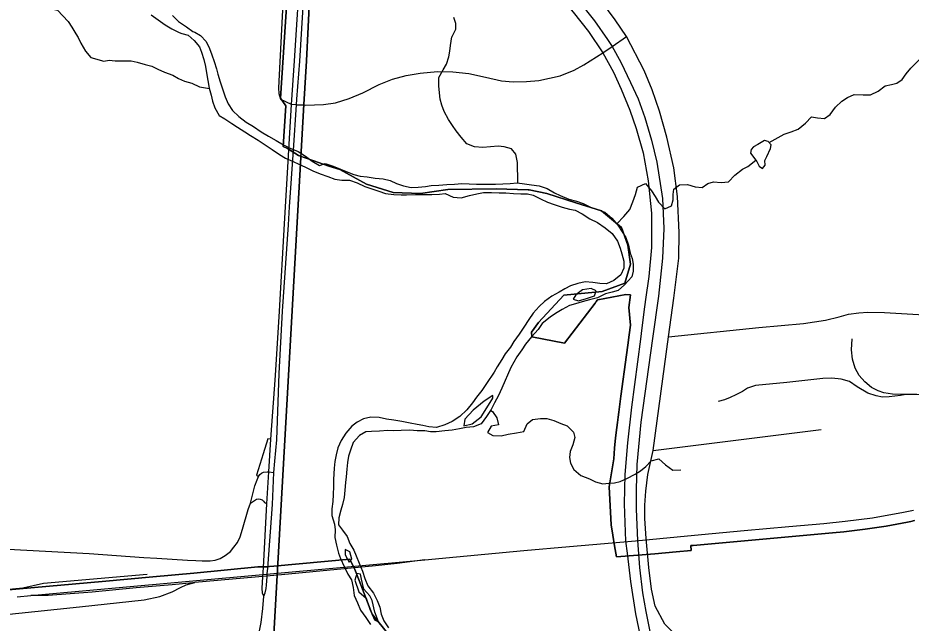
# Model space of a CAD drawing. Extents: x 114843 to 284848, y 317643 to 566895.
# Drawn here: x 240401 to 248717, y 395358 to 400988 of the extents above; entities that cross this region are included whole.
import ezdxf

# ---------------------------------------------------------------- set-up
doc = ezdxf.new("R2010")
doc.units = 0
for name, color, linetype in [('GM_X_City_Street', 7, 'Continuous'), ('GM_X_Corporation', 7, 'Continuous'), ('GM_X_Interchange_Ramps', 7, 'Continuous'), ('GM_X_Interstate_Route', 7, 'Continuous'), ('GM_X_Major_River', 7, 'Continuous'), ('GM_X_Minor_Lake', 7, 'Continuous'), ('GM_X_Minor_River', 7, 'Continuous'), ('GM_X_Rail_Line', 7, 'Continuous'), ('GM_X_State_Route', 7, 'Continuous'), ('GM_X_Township', 7, 'Continuous')]:
    doc.layers.add(name, color=color, linetype=linetype)

msp = doc.modelspace()

# ---------------------------------------------------------------- linework, layer by layer
at = {"layer": 'GM_X_City_Street'}
msp.add_line((246315.5, 396964.2), (247880.8, 397158.5), dxfattribs=at)
for points in [[(246068.2, 400813.3), (245961, 400971), (245828.1, 401150.4), (245721.3, 401278), (245599.8, 401389.8), (245501.7, 401495.2), (245363.7, 401620.2), (245253.6, 401709.3), (245115.1, 401816.4), (244923.7, 401958.4)], [(242995.5, 400178.2), (242947.5, 400181.3), (242850.9, 400228.9), (242833.9, 400280.3), (242831.7, 400337.3), (242881.1, 401303.8)], [(242995.5, 400178.2), (243065.5, 400178.8), (243080.6, 400177.3), (243245.4, 400180.9), (243358.3, 400197.2), (243486.4, 400236.6), (243611.8, 400291.4), (243765.3, 400369.6), (243888.3, 400416.7), (244016.4, 400451), (244147.2, 400475.1), (244308.9, 400489.1), (244450.1, 400485), (244599.2, 400470.6), (244753.5, 400435.8), (244902.7, 400403.5), (245013.2, 400394), (245136.4, 400394.9), (245251.9, 400406), (245449.3, 400448.5), (245579.9, 400500.8), (245669.4, 400550.3), (245846.8, 400663.7), (245934.3, 400722.8), (246068.2, 400813.3)], [(246249.3, 396144.4), (246237.7, 396330.1), (246236.8, 396456.4), (246247.3, 396586), (246265.9, 396742), (246315.5, 396964.2), (246456.9, 398021.7), (246507.5, 398381.1), (246553.5, 398754.3), (246556.4, 398990.6), (246542.4, 399326.4), (246508, 399592.5), (246443.4, 399879.3), (246376.1, 400119.5), (246305.4, 400318), (246230.9, 400499.8), (246068.2, 400813.3)], [(246456.9, 398021.7), (247300.8, 398107.5), (247715.2, 398144.2), (247919.8, 398175.8), (248046.6, 398205.8), (248135.3, 398233), (248229.5, 398244), (248313.5, 398249.3), (248469.1, 398246.3), (249367.4, 398194.5), (249409.5, 398192), (249684.1, 398175.4), (249927.4, 398160.6), (250905.4, 398101.4)], [(241572.6, 395969.7), (241694.2, 395961.1), (241981.9, 395944.3), (242058.9, 395940.5), (242117, 395938), (242191.1, 395937.1), (242239, 395944.7), (242283.9, 395961), (242331.6, 395987.5), (242382.2, 396024.1), (242412.4, 396063.6), (242445.5, 396107.4), (242469.8, 396159.8), (242492.5, 396232.6), (242545.7, 396414.6), (242566.8, 396473.6), (242607.5, 396635.2), (242627.8, 396692.7), (242640.3, 396723.1), (242654.5, 396741.6), (242668, 396752.8), (242688.7, 396762.6), (242722.2, 396766), (242737.1, 396765.7), (242784.8, 396760.3)], [(242566.8, 396473.6), (242602.8, 396498.7), (242621.4, 396510.8), (242644, 396515.1), (242657.8, 396511.1), (242675, 396505.7), (242686.8, 396492), (242696.4, 396480.3), (242720.1, 396468.8)], [(237975.8, 396189.8), (238837.5, 396130.7), (240018.9, 396060.8), (240658.2, 396027.6), (241065, 396005.9), (241572.6, 395969.7)], [(247330.1, 393772.7), (247285.7, 394098), (247251.1, 394226.8), (247223.7, 394323.4), (247201.5, 394398.3), (247195.7, 394415.8), (247187.2, 394427), (247175.3, 394436.7), (247162.6, 394443), (247147.8, 394452.7), (247131.6, 394456.1), (247129, 394519.2), (247129.2, 394599.2), (247121.5, 394691.7), (247096.6, 394833.3), (247023.1, 395050.7), (246928.3, 395050), (246792.4, 395077.2), (246638.3, 395135.1), (246424.1, 395348.7), (246335.8, 395517.2), (246301.4, 395673.3), (246274.3, 395875.6), (246249.3, 396144.4)]]:
    msp.add_lwpolyline(points, dxfattribs=at)
at = {"layer": 'GM_X_Corporation'}
for points in [[(248748, 396311.7), (248715, 396304.7), (248682, 396297.9), (248486.3, 396261.5), (248289.4, 396231.6), (248091.7, 396208.1), (247986.2, 396198.6), (246688.5, 396081.9), (246666.2, 396080.1), (246669, 396034.4), (246530.4, 396021.7), (246332.3, 396004.1), (245973.4, 395973.6), (245956.3, 396076.6), (245939.9, 396175.6), (245923.8, 396272.9), (245904.7, 396627.6), (245949.6, 396887.2), (245957.2, 396984.5), (245966.3, 397081.7), (245976.9, 397178.7), (245982.5, 397225.7), (245988.6, 397272.7), (245995, 397319.6), (246015.6, 397469.9), (246068.2, 397853.5), (246080.4, 397943.1), (246093.1, 398040.7), (246105.6, 398131.2), (246087.6, 398293.1), (246104.2, 398411.5), (246062.5, 398415.2), (245799.4, 398364), (245787.5, 398357.4), (245776.3, 398333.7), (245489.2, 397961.3), (245185.9, 398021.5), (245184.5, 398063.9), (245248.4, 398155.7), (245485.5, 398409.9), (245839.5, 398443.6), (246050.8, 398519.9), (246105.5, 398698.3), (246078.4, 398875.1), (246021.8, 399039), (245834.6, 399193.5), (245595.8, 399266.9), (245327.3, 399355.9), (245160.6, 399387.3), (245150.8, 399389.2), (244853, 399397.5), (244403.7, 399391), (244149.5, 399354.6), (243893.9, 399364.1), (243648.5, 399441.5), (243398.3, 399578.3), (243295.7, 399609.1), (243155.3, 399658.5), (243012.9, 399708.7), (242911.7, 399773.7), (242870.3, 399792.1), (242896, 400170.6), (242847.7, 400240.2), (242940.3, 401665.6)], [(242940.3, 401665.6), (242847.7, 400240.2), (242896, 400170.6), (242870.3, 399792.1), (242911.7, 399773.7), (243012.9, 399708.7), (243155.3, 399658.5), (243295.7, 399609.1), (243398.3, 399578.3), (243648.5, 399441.5), (243893.9, 399364.1), (244149.5, 399354.6), (244403.7, 399391), (244853, 399397.5), (245150.8, 399389.2), (245160.6, 399387.3), (245327.3, 399355.9), (245595.8, 399266.9), (245834.6, 399193.5), (246021.8, 399039), (246078.4, 398875.1), (246105.5, 398698.3), (246050.8, 398519.9), (245839.5, 398443.6), (245485.5, 398409.9), (245248.4, 398155.7), (245184.5, 398063.9), (245185.9, 398021.5), (245489.2, 397961.3), (245776.3, 398333.7), (245799.4, 398364), (246062.5, 398415.2), (246104.2, 398411.5), (246087.6, 398293.1), (246105.6, 398131.2), (246093.1, 398040.7), (246080.4, 397943.1), (246068.2, 397853.5), (246015.6, 397469.9), (245995, 397319.6), (245988.6, 397272.7), (245982.5, 397225.7), (245976.9, 397178.7), (245966.3, 397081.7), (245957.2, 396984.5), (245949.6, 396887.2), (245904.7, 396627.6), (245923.8, 396272.9), (245939.9, 396175.6), (245956.3, 396076.6), (245973.4, 395973.6), (246332.3, 396004.1), (246530.4, 396021.7), (246669, 396034.4), (246666.2, 396080.1), (246688.5, 396081.9), (247986.2, 396198.6), (248091.7, 396208.1), (248289.4, 396231.6), (248486.3, 396261.5), (248682, 396297.9), (248715, 396304.7), (248748, 396311.7)], [(238686.8, 395518.1), (240417.2, 395676), (241185.4, 395746.2), (241657.8, 395789.4), (242040.8, 395824.4), (242634, 395882.8), (242674, 395882.4), (242718.8, 395882.6), (242744, 395885), (242784.6, 395888.7), (243493.3, 395953.4), (243536.9, 395858), (243577.2, 395754.8), (243687.6, 395472), (243699.3, 395441.4), (244017.3, 395050.7)], [(244017.3, 395050.7), (243699.3, 395441.4), (243687.6, 395472), (243577.2, 395754.8), (243536.9, 395858), (243493.3, 395953.4), (242784.6, 395888.7), (242744, 395885), (242718.8, 395882.6), (242674, 395882.4), (242634, 395882.8), (242040.8, 395824.4), (241657.8, 395789.4), (241185.4, 395746.2), (240417.2, 395676), (238686.8, 395518.1)]]:
    msp.add_lwpolyline(points, dxfattribs=at)
at = {"layer": 'GM_X_Interchange_Ramps'}
for points in [[(242756.6, 397068.8), (242729.3, 397071.9), (242685.3, 396933.6)], [(242685.3, 396933.6), (242621.9, 396734.4), (242640.3, 396723.1)]]:
    msp.add_lwpolyline(points, dxfattribs=at)
at = {"layer": 'GM_X_Interstate_Route'}
for points in [[(243077.7, 402462.5), (243097.5, 402455), (243144.5, 402437.1), (243178.4, 402423.8), (243332.6, 402363), (243975.6, 402110.5), (244315.6, 401977.1), (244545.7, 401872.2), (244741.1, 401765.9), (244959.8, 401625.1), (245142.7, 401479.3), (245270.9, 401365.6), (245419, 401224.2), (245572.1, 401042.3), (245713.5, 400860.3), (245846.8, 400663.7), (245947.9, 400483.3), (246017.3, 400325.2), (246097.5, 400130)], [(245623.6, 401142.7), (245768.5, 400960.7), (245890.2, 400787.9), (245934.3, 400722.8), (246015.6, 400575.7), (246106.2, 400387.6), (246174.5, 400235.2), (246237.1, 400060.8), (246301.2, 399849.3), (246349, 399644.6), (246401.2, 399308), (246413.7, 399029), (246402.9, 398752.1), (246363.8, 398400.9), (246309.9, 398006.7), (246200.9, 397228.8), (246163.2, 396833.6), (246156.8, 396600.8), (246156.9, 396417.8), (246169.5, 396128.3), (246189.8, 395876), (246215.8, 395641.1), (246248.4, 395466.5), (246303.1, 395187.8)], [(246097.5, 400130), (246157.8, 399957.9), (246222, 399732.5), (246269, 399473.4), (246299, 399172.5), (246301.3, 398850.6), (246275.5, 398581.7), (246245.4, 398368.9)], [(246245.4, 398368.9), (246229.2, 398254.8), (246205, 398052.9)], [(246205, 398052.9), (246198.6, 397999.7), (246112.9, 397366.8), (246075.9, 397035.3), (246052.6, 396740.9), (246045.3, 396467.6), (246059.4, 396120.2), (246072.5, 396009.3)], [(246072.5, 396009.3), (246103.8, 395745.3), (246152.3, 395444.5), (246206.8, 395177.7)]]:
    msp.add_lwpolyline(points, dxfattribs=at)
at = {"layer": 'GM_X_Major_River'}
for points in [[(241641, 401016.5), (241707.2, 400970.6), (241771.4, 400922.7), (241835.6, 400884.7), (241901.7, 400850.8)], [(241841.3, 401009.1), (241895.5, 400955.1), (241970.2, 400904.7), (242030.9, 400862.5)], [(241901.7, 400850.8), (241929.1, 400842.3), (241987.4, 400827.8), (242043.2, 400779), (242093.6, 400718.1), (242111.9, 400668.1), (242132.2, 400600.1), (242148.6, 400534.1), (242156.8, 400478.1), (242171.2, 400406), (242183.6, 400334), (242199.9, 400270), (242214.2, 400212), (242234.5, 400150), (242274.8, 400080.1), (242326.9, 400048.4), (242393.1, 400006.7), (242445.2, 399970.9), (242513.4, 399927.2), (242567.5, 399893.5), (242639.6, 399849.9), (242703.8, 399808.2), (242769.9, 399764.5), (242836.1, 399716.8), (242894.2, 399683.1), (242964.3, 399651.4), (243016.3, 399625.7), (243078.4, 399598), (243148.5, 399566.3), (243216.6, 399536.7), (243286.6, 399511.1), (243352.7, 399487.4), (243416.6, 399479.8), (243488.5, 399478.2), (243560.6, 399454.6), (243632.7, 399420.9), (243704.7, 399395.3), (243760.7, 399377.6), (243824.8, 399353.9), (243900.7, 399346.4), (243968.7, 399340.7), (244020.6, 399343), (244104.5, 399345.5), (244174.4, 399343.9), (244256.3, 399346.4), (244326.2, 399348.8), (244378.1, 399355.1), (244454.1, 399321.5), (244528.1, 399313.9), (244605.9, 399334.4), (244673.7, 399352.8), (244737.6, 399363.2), (244811.4, 399363.7), (244883.4, 399360.1), (244945.3, 399360.4), (245015.2, 399354.8), (245083.2, 399351.2), (245145.1, 399351.6), (245199.1, 399339.9), (245267.2, 399304.2), (245331.3, 399274.5), (245395.3, 399250.9), (245467.3, 399227.2), (245535.4, 399207.6), (245589.3, 399197.9), (245653.4, 399164.2), (245725.6, 399118.6), (245797.7, 399084.9), (245867.9, 399035.3), (245934.1, 398981.5), (245984.4, 398909.7), (246008.7, 398845.8), (246025, 398793.8), (246041.3, 398723.8), (246041.7, 398659.7), (246014, 398599.4), (245950.4, 398545), (245882.6, 398514.5), (245818.7, 398516.1), (245752.8, 398527.8), (245682.8, 398531.4), (245615, 398517), (245545.2, 398496.5), (245493.4, 398468.2), (245441.6, 398437.8), (245371.9, 398399.4), (245304.3, 398348.9), (245254.6, 398302.5), (245199, 398240.1), (245159.4, 398181.8), (245111.8, 398111.4), (245068.2, 398045.1), (245018.7, 397978.7), (244987, 397926.4), (244937.4, 397864), (244905.7, 397811.7), (244864.2, 397741.4), (244836.5, 397691.2), (244765.1, 397586.6), (244721.5, 397522.2), (244671.9, 397459.8)], [(242030.9, 400862.5), (242048.7, 400854.8), (242102.6, 400823.7), (242153.3, 400768.5), (242185.6, 400702.6), (242205.9, 400644.6), (242228.2, 400582.6), (242250.5, 400514.7), (242262.8, 400464.6), (242285.1, 400392.7), (242305.5, 400326.7), (242329.8, 400254.7), (242358.1, 400188.8), (242398.4, 400124.9), (242458.7, 400069.2), (242526.9, 400017.5), (242595, 399977.8), (242665.2, 399928.1), (242735.3, 399886.5), (242807.4, 399846.8), (242875.5, 399807.2), (242943.6, 399771.5), (243009.7, 399743.8), (243077.9, 399700.2), (243140, 399654.5), (243208.2, 399614.8), (243262, 399633.1), (243336, 399607.5), (243406.1, 399579.9), (243458.1, 399558.1), (243528.2, 399532.5), (243588.2, 399516.8), (243654.1, 399509.2), (243726.1, 399497.6), (243802.1, 399490), (243866.1, 399476.4), (243926.1, 399448.7), (243992.2, 399425), (244062.2, 399409.4), (244128.1, 399411.8), (244195.9, 399420.2), (244249.8, 399428.5), (244319.7, 399430.9), (244393.6, 399437.4), (244465.5, 399441.8), (244533.4, 399446.2), (244601.3, 399444.6), (244671.2, 399441), (244847, 399442), (244916.9, 399444.4), (244984.8, 399448.8), (245050.7, 399453.2), (245116.6, 399445.6), (245182.6, 399435.9), (245254.6, 399424.3), (245328.6, 399400.7), (245396.7, 399361), (245448.8, 399337.3), (245530.9, 399301.7), (245600.9, 399282.1), (245664.9, 399262.4), (245731, 399228.8), (245797, 399207.1), (245867.1, 399179.5), (245931.3, 399123.8), (245985.6, 399060), (246027.9, 398998.1), (246062.1, 398944.2), (246084.5, 398872.3), (246102.8, 398798.2), (246121.1, 398748.3), (246129.3, 398698.2), (246129.7, 398632.1), (246118, 398578), (246048.5, 398503.5), (245988.9, 398451), (245933, 398436.7), (245871.2, 398420.3), (245797.5, 398383.8), (245723.7, 398365.4), (245655.9, 398346.9), (245594, 398328.5), (245538.2, 398314.2), (245468.5, 398275.7), (245406.8, 398239.3), (245357, 398203), (245283.4, 398144.5), (245243.8, 398088.1), (245182.2, 398021.7), (245128.7, 397953.3), (245093, 397899), (245047.4, 397836.6), (244992, 397736.1), (244958.4, 397665.8), (244938.7, 397613.6), (244907.2, 397543.3), (244875.6, 397475), (244840, 397408.7), (244808.4, 397344.4), (244762.8, 397280.1), (244715.2, 397211.7)], [(245785.1, 398447.8), (245739.1, 398469.6), (245657.3, 398459.1), (245595.6, 398410.7), (245571.8, 398372.5)], [(245571.8, 398372.5), (245621.8, 398356.8), (245695.6, 398377.2), (245769.4, 398401.7), (245785.1, 398447.8)], [(244671.9, 397459.8), (244634.2, 397407.5), (244580.7, 397341.1), (244517.1, 397280.6), (244443.4, 397234.2), (244377.7, 397203.7), (244299.9, 397179.2), (244226, 397182.8), (244172, 397196.5), (244118, 397206.2), (244052, 397217.9), (243976, 397233.5), (243900.1, 397245), (243834.1, 397256.7), (243764.1, 397270.3), (243686.2, 397273.8), (243618.4, 397259.4), (243560.6, 397227), (243510.9, 397190.7), (243453.3, 397124.3), (243411.7, 397055.9), (243380.1, 396989.6), (243364.5, 396923.4), (243352.8, 396861.3), (243345.2, 396799.1), (243343.5, 396747), (243339.8, 396694.9), (243340.1, 396628.8), (243336.5, 396554.7), (243332.9, 396488.5), (243323.3, 396422.4), (243325.6, 396358.3), (243348, 396278.3), (243356.3, 396226.3), (243352.7, 396154.1), (243367, 396084.1), (243387.4, 396010.1), (243403.7, 395960.1), (243440, 395884.2), (243474.4, 395812.3), (243506.6, 395760.4), (243523, 395688.4), (243533.3, 395616.3), (243563.7, 395548.4), (243590, 395480.4), (243640.3, 395410.6), (243684.6, 395344.8)], [(244553.5, 397194.7), (244631.3, 397211.2), (244712.9, 397275.8), (244768.3, 397360.2), (244821.8, 397450.7), (244821.6, 397474.7)], [(244821.6, 397474.7), (244742, 397424.2), (244640.6, 397339.5), (244563.2, 397254.9), (244553.5, 397194.7)], [(244715.2, 397211.7), (244643.4, 397185.2), (244575.6, 397178.8), (244511.7, 397164.4), (244443.9, 397154), (244376, 397147.6), (244296.1, 397137.2), (244244.2, 397138.8), (244190.2, 397146.5), (244118.3, 397148.1), (244050.4, 397151.8), (243968.5, 397149.3), (243902.6, 397146.9), (243846.7, 397148.6), (243766.8, 397144.1), (243694.9, 397139.7), (243641, 397137.4), (243581.2, 397105), (243523.7, 397038.5), (243498.1, 396966.3), (243478.4, 396910.1), (243470.7, 396851.9), (243465.1, 396791.8), (243457.5, 396719.6), (243451.8, 396667.5), (243446.2, 396595.4), (243440.5, 396527.2), (243422.9, 396461), (243407.2, 396408.8), (243389.6, 396338.6), (243386, 396272.5), (243424.2, 396222.6), (243468.5, 396164.8), (243492.8, 396098.9), (243529.1, 396037), (243549.3, 395983), (243577.7, 395915.1), (243610, 395841.1), (243632.4, 395773.1), (243658.7, 395705.2), (243711, 395637.4), (243747.3, 395569.5), (243769.6, 395507.5), (243784, 395441.5), (243808.3, 395379.5), (243852.6, 395315.7)], [(243449.1, 396042.5), (243447.4, 395992.4), (243485.7, 395924.5)], [(243485.7, 395924.5), (243511.5, 395954.7), (243491.2, 396022.7), (243449.1, 396042.5)], [(243556.2, 395820.8), (243538.6, 395756.6), (243577.1, 395648.6), (243645.3, 395590.9), (243677.9, 395487), (243722.3, 395389.1), (243758.4, 395369.2)], [(243758.4, 395369.2), (243723.9, 395461.2), (243699.4, 395569.2), (243679.2, 395611.2), (243620.9, 395674.9), (243600.4, 395766.9), (243590.2, 395815), (243556.2, 395820.8)]]:
    msp.add_lwpolyline(points, dxfattribs=at)
at = {"layer": 'GM_X_Minor_Lake'}
for points in [[(247281.5, 399652.4), (247303.5, 399608.4), (247333.5, 399586.4), (247357.4, 399616.5), (247355.4, 399660.5), (247373.3, 399698.6), (247409.1, 399772.8), (247413.1, 399806.9), (247387.1, 399836.9), (247353.1, 399848.9), (247291.3, 399808.7), (247249.4, 399788.7), (247229.4, 399764.6), (247221.5, 399728.5)], [(247281.5, 399652.4), (247303.5, 399608.4), (247333.5, 399586.4), (247357.4, 399616.5), (247355.4, 399660.5), (247373.3, 399698.6), (247409.1, 399772.8), (247413.1, 399806.9), (247387.1, 399836.9), (247353.1, 399848.9), (247291.3, 399808.7), (247249.4, 399788.7), (247229.4, 399764.6), (247221.5, 399728.5)], [(247221.5, 399728.5), (247281.5, 399652.4)]]:
    msp.add_lwpolyline(points, dxfattribs=at)
at = {"layer": 'GM_X_Minor_River'}
for points in [[(240291.1, 401300.5), (240347, 401266.2), (240407, 401228), (240459, 401195.8), (240527, 401163.6), (240586.9, 401129.4), (240652.9, 401103.2), (240710.9, 401073), (240770.9, 401060.8), (240820.9, 401006.6), (240868.8, 400954.4), (240904.7, 400902.2), (240940.6, 400839.9), (240962.4, 400805.8)], [(244458.4, 400993.3), (244474.5, 400939.3), (244476.5, 400881.2), (244440.9, 400811.3)], [(240962.4, 400805.8), (240986.2, 400751.7), (241032.1, 400679.5), (241079.8, 400617.8)], [(245054.4, 399452.8), (245057.3, 399515.6), (245053.2, 399587.7), (245051.2, 399643.8), (245037.1, 399720), (244997.1, 399770), (244927.2, 399788), (244873.3, 399793.9), (244801.4, 399789.8), (244729.5, 399783.7), (244653.7, 399787.6), (244581.7, 399817.6), (244527.8, 399877.6), (244481.8, 399937.7), (244447.8, 399987.8), (244411.8, 400043.8), (244369.8, 400117.9), (244347.7, 400176), (244333.7, 400232.1), (244321.6, 400352.3), (244319.5, 400432.4), (244359.4, 400504.6), (244391.2, 400556.7), (244413.1, 400624.9), (244423.1, 400677), (244429, 400731.1), (244440.9, 400811.3)], [(241079.8, 400617.8), (241200.5, 400585.1), (241252.4, 400595.1), (241306.3, 400589.2), (241386.2, 400589.3), (241456, 400587.4), (241512, 400577.4), (241587.9, 400555.5), (241647.8, 400537.5), (241705.7, 400511.5), (241765.7, 400481.5), (241845.5, 400455.6), (241897.5, 400423.6), (241953.4, 400399.6), (242021.3, 400379.6), (242093.3, 400345.7), (242184, 400332.3)], [(247394.5, 399828.3), (247534.8, 399907.2), (247600.7, 399929.3), (247664.5, 399951.4), (247732.4, 400009.6), (247790.2, 400067.8), (247846.1, 400057.8), (247912, 400051.9), (247963.9, 400090.1), (248011.7, 400158.2), (248071.6, 400212.4), (248125.4, 400248.5), (248187.3, 400276.6), (248269.2, 400272.7), (248339.1, 400270.8), (248410.9, 400307), (248476.7, 400355.1), (248534.6, 400367.2), (248584.5, 400381.3), (248634.4, 400413.4), (248670.3, 400467.6), (248714.2, 400519.7), (248837.8, 400644.1)], [(245975.9, 399071.3), (246044.1, 399140.1), (246097.9, 399206.2), (246125.8, 399276.4), (246149.7, 399346.6), (246169.6, 399414.7), (246243.4, 399446.9), (246301.4, 399378.8), (246333.4, 399326.7), (246365.4, 399272.7), (246423.4, 399210.6), (246487.2, 399238.8), (246503.2, 399294.9), (246503.1, 399345), (246509, 399395.1), (246560.9, 399435.2), (246634.8, 399437.3), (246706.7, 399415.3), (246770.6, 399411.4), (246824.5, 399447.5), (246876.4, 399461.6), (246950.2, 399457.7), (247016.1, 399461.8), (247076, 399524), (247145.8, 399580.2), (247195.7, 399606.3), (247272.2, 399664.3)], [(244803.3, 397337.2), (244820.1, 397325.3), (244860.1, 397269.3), (244876.1, 397201.2), (244808.3, 397191.1), (244772.4, 397132.9), (244824.3, 397104.9), (244900.2, 397099), (244966.1, 397115.1), (245042, 397127.2), (245111.8, 397141.3), (245143.7, 397211.5), (245193.6, 397253.6), (245265.4, 397261.7), (245327.3, 397261.8), (245391.2, 397243.8), (245457.2, 397215.9), (245515.1, 397191.9), (245575.1, 397135.9), (245587.1, 397083.8), (245567.2, 397017.6), (245543.3, 396953.5), (245535.4, 396899.4), (245547.4, 396847.3), (245577.4, 396787.2), (245643.4, 396731.2), (245723.3, 396699.2), (245779.2, 396673.2), (245847.1, 396655.3), (245903.1, 396659.4), (245955, 396663.4), (246008.9, 396675.5), (246070.7, 396703.6), (246148.6, 396743.8), (246198.4, 396775.9), (246248.3, 396816), (246296.2, 396868.2), (246368, 396886.3), (246432, 396830.3), (246499.9, 396782.3), (246573.8, 396784.4)]]:
    msp.add_lwpolyline(points, dxfattribs=at)
at = {"layer": 'GM_X_Rail_Line'}
for points in [[(248668.9, 397486.2), (248542.3, 397486.6), (248464, 397499.6), (248411.5, 397519.3), (248348.1, 397549.8), (248284.7, 397603.5), (248232.1, 397661.4), (248195.2, 397729.2), (248169.9, 397812.1), (248162.2, 397899.1), (248169.3, 398001.1)], [(248668.9, 397486.2), (248617.3, 397476.1), (248514.1, 397463.3), (248449.2, 397461.4), (248392.5, 397472), (248314.2, 397496.6), (248215.7, 397557.7), (248142.3, 397604.7), (248064.8, 397626.8), (247978.2, 397638.1), (247896.6, 397633.7), (247559.6, 397597.7), (247269.1, 397567.8), (247192.6, 397544.3), (247146.9, 397514.3), (247085.4, 397482.6), (247033.1, 397456.7), (246979.9, 397435.8), (246920.8, 397420.6)], [(249346, 396673.4), (249382.4, 396728.2), (249412.1, 396808.8), (249422.7, 396895), (249420.6, 397004.5), (249406.2, 397072.4), (249367.7, 397155.2), (249315.8, 397229.7), (249219.8, 397315.6), (249113.8, 397372.5), (248927.9, 397458.9), (248843.7, 397480.2), (248771.3, 397484.9), (248668.9, 397486.2)], [(240394.2, 395602.8), (240521.5, 395614), (244188.7, 395947.3), (244484.6, 395975.4), (245111, 396032.8), (245537.8, 396070.3), (246151.5, 396125.1), (246766.6, 396181.9), (247162.1, 396218.7), (247578.5, 396255.7), (247903.8, 396285.6), (248103.8, 396306.6), (248356.9, 396338.2), (248440.1, 396352.8), (248629.4, 396386.3), (248737.7, 396409.4)], [(244188.7, 395947.3), (243932.2, 395911.8), (243729.3, 395892.7), (242854.8, 395806.7), (242050.3, 395735.4), (242029.7, 395733.6), (241836.9, 395714.6), (241501.4, 395687), (241094, 395646.3), (240683.9, 395615.6), (240521.5, 395614)], [(241604.2, 395810.5), (240638.6, 395726.6), (240542.8, 395705), (240448.3, 395683.5), (239958.2, 395635.6), (239661.2, 395612.1), (239579.9, 395613.2), (239376.1, 395616.6), (238924.8, 395623.2)], [(239438.9, 394222.2), (239495.1, 395046.4), (239518.8, 395140.6), (239581.1, 395243), (239662.1, 395321.5), (239740.5, 395370.9), (239856.4, 395395.1), (239992.2, 395406.1), (240976.3, 395511.3), (241578.2, 395575.5), (241723.4, 395606.5), (241839.1, 395650.7), (241914.9, 395690.7), (241968.1, 395713.4), (242050.3, 395735.4)]]:
    msp.add_lwpolyline(points, dxfattribs=at)
at = {"layer": 'GM_X_State_Route'}
for p, q in [((242891.5, 399229.6), (242947.5, 400181.3)), ((242931.2, 399231), (242966.9, 399757.2)), ((242784.8, 396760.3), (242794.5, 396864.5)), ((242723, 395818), (242727, 395870.3))]:
    msp.add_line(p, q, dxfattribs=at)
for points in [[(242999.5, 400231.2), (243025.8, 400586), (243082.7, 401500.9), (243110, 401923), (243129.6, 402209.1), (243144.5, 402437.1), (243144.9, 402443.2)], [(242947.5, 400181.3), (242977.8, 400589.1), (243034.8, 401504), (243062, 401926), (243081.6, 402212.2), (243093, 402385.6)], [(242966.9, 399757.2), (242995.5, 400178.2), (242999.5, 400231.2)], [(242737.1, 396765.7), (242756.6, 397068.8), (242800.7, 397661.1), (242838.2, 398258.8), (242882.2, 399071), (242891.5, 399229.6)], [(242794.5, 396864.5), (242812.9, 397062.4), (242834.5, 397680.9), (242866.4, 398260.4), (242919.8, 399062.6), (242931.2, 399231)], [(242686.9, 395874.4), (242720.1, 396468.8), (242737.1, 396765.7)], [(242727, 395870.3), (242772.5, 396461.1), (242784.8, 396760.3)], [(242691.2, 395609.7), (242680.2, 395637), (242675.6, 395683.2), (242682, 395788), (242686.9, 395874.4)], [(242715.4, 395712.4), (242721, 395791.9), (242723, 395818)], [(242691.2, 395609.7), (242703.3, 395641.5), (242713.1, 395680.6), (242715.4, 395712.4)], [(242585, 395029.7), (242634.1, 395213.2), (242664.9, 395365.3), (242681.3, 395495.4), (242691.2, 395609.7)]]:
    msp.add_lwpolyline(points, dxfattribs=at)
at = {"layer": 'GM_X_Township'}
for points in [[(243134.8, 401539), (243087.4, 400588.1), (243064.4, 400181.7), (242704.5, 393828.6), (242589.8, 393826.6), (242151.2, 393842.6), (241825.9, 393859.7), (241807, 393860.7), (238882.5, 394062.4), (238587.2, 394082.8), (238098.7, 394119.3), (230250.7, 394593.6), (227923.1, 394810.6), (225194.7, 394933.2), (224824, 394949.9), (224516, 394963.7), (223766.3, 395013.6), (223116.1, 395026.6), (223042.1, 395029.2), (222970.4, 395030.9), (222890.7, 395036.7), (222388.6, 395059.3)], [(249916.2, 393300.3), (247991.6, 393503.9), (247546.2, 393537.6), (247071.5, 393555.5), (247034.5, 393558.7), (246977.9, 393559.7), (246865.2, 393561.5), (246804.2, 393563.9), (246720.9, 393569.8), (242704.5, 393828.6), (243064.4, 400181.7), (243087.4, 400588.1), (243134.8, 401539)]]:
    msp.add_lwpolyline(points, dxfattribs=at)

doc.saveas('drawing.dxf')
